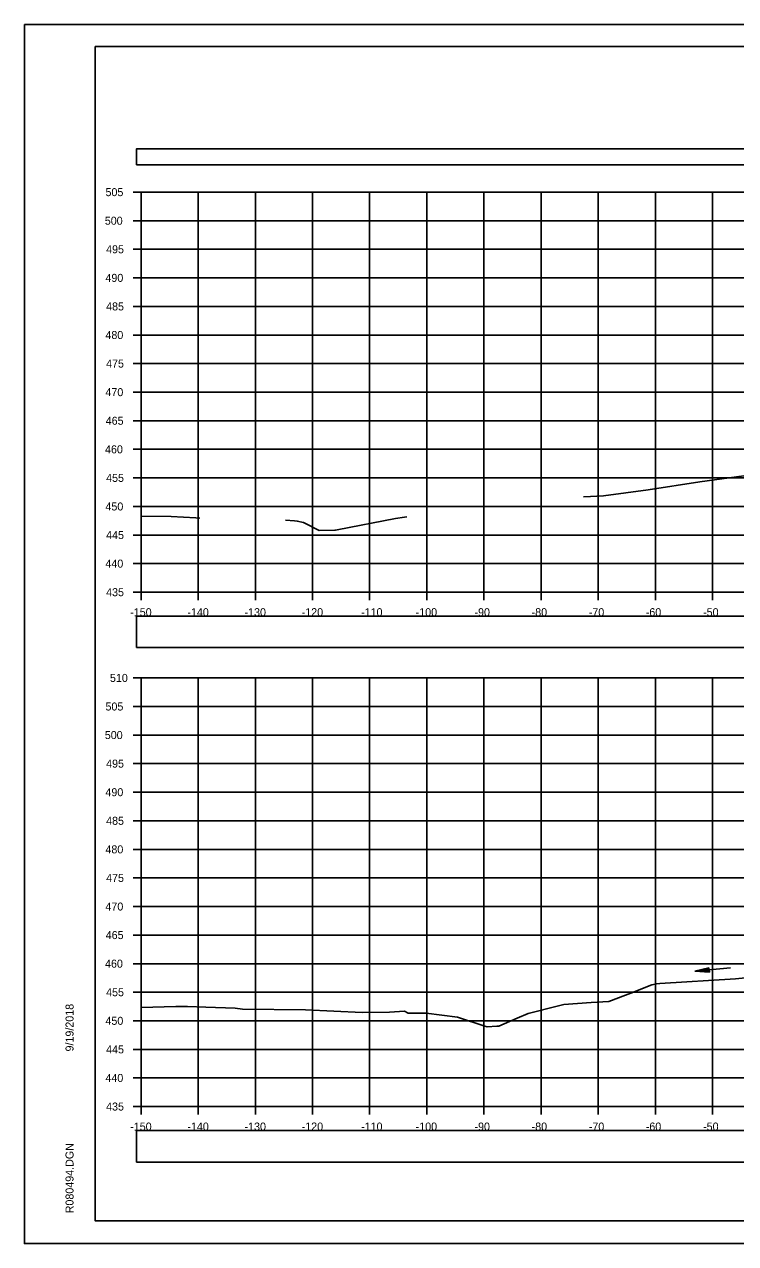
# Model space of a CAD drawing. Extents: x 1376273 to 1384221, y 378927 to 384592.
# Drawn here: x 1383887.5 to 1384011.9, y 381178.5 to 381391.9 of the extents above; entities that cross this region are included whole.
import ezdxf

# ---------------------------------------------------------------- set-up
doc = ezdxf.new("R2010")
doc.units = 0
for name, color, linetype in [('R_Axis', 7, 'Continuous'), ('R_Axis Annot', 7, 'Continuous'), ('R_Border', 7, 'Continuous'), ('R_Exist Surface', 7, 'Continuous'), ('R_Grid', 7, 'Continuous'), ('R_No Plot', 7, 'Continuous'), ('R_Water', 7, 'Continuous')]:
    doc.layers.add(name, color=color, linetype=linetype)

msp = doc.modelspace()

# ---------------------------------------------------------------- linework, layer by layer
at = {"layer": 'R_Axis'}
for p, q in [((1383906.51, 381362.51), (1383907.91, 381362.51)), ((1383907.91, 381292.51), (1383907.91, 381362.51)), ((1383906.51, 381357.51), (1383907.91, 381357.51)), ((1383906.51, 381352.51), (1383907.91, 381352.51)), ((1383906.51, 381347.51), (1383907.91, 381347.51)), ((1383906.51, 381342.51), (1383907.91, 381342.51)), ((1383906.51, 381337.51), (1383907.91, 381337.51)), ((1383906.51, 381332.51), (1383907.91, 381332.51)), ((1383906.51, 381327.51), (1383907.91, 381327.51)), ((1383906.51, 381322.51), (1383907.91, 381322.51)), ((1383906.51, 381317.51), (1383907.91, 381317.51)), ((1383906.51, 381312.51), (1383907.91, 381312.51)), ((1383906.51, 381307.51), (1383907.91, 381307.51)), ((1383906.51, 381302.51), (1383907.91, 381302.51)), ((1383906.51, 381297.51), (1383907.91, 381297.51)), ((1383906.51, 381292.51), (1383907.91, 381292.51)), ((1383907.91, 381292.51), (1384207.91, 381292.51)), ((1383907.91, 381291.11), (1383907.91, 381292.51)), ((1383917.91, 381291.11), (1383917.91, 381292.51)), ((1383927.91, 381291.11), (1383927.91, 381292.51)), ((1383937.91, 381291.11), (1383937.91, 381292.51)), ((1383947.91, 381291.11), (1383947.91, 381292.51)), ((1383957.91, 381291.11), (1383957.91, 381292.51)), ((1383967.91, 381291.11), (1383967.91, 381292.51)), ((1383977.91, 381291.11), (1383977.91, 381292.51)), ((1383987.91, 381291.11), (1383987.91, 381292.51)), ((1383997.91, 381291.11), (1383997.91, 381292.51)), ((1384007.91, 381291.11), (1384007.91, 381292.51)), ((1383906.51, 381277.51), (1383907.91, 381277.51)), ((1383907.91, 381202.51), (1383907.91, 381277.51)), ((1383906.51, 381272.51), (1383907.91, 381272.51)), ((1383906.51, 381267.51), (1383907.91, 381267.51)), ((1383906.51, 381262.51), (1383907.91, 381262.51)), ((1383906.51, 381257.51), (1383907.91, 381257.51)), ((1383906.51, 381252.51), (1383907.91, 381252.51)), ((1383906.51, 381247.51), (1383907.91, 381247.51)), ((1383906.51, 381242.51), (1383907.91, 381242.51)), ((1383906.51, 381237.51), (1383907.91, 381237.51)), ((1383906.51, 381232.51), (1383907.91, 381232.51)), ((1383906.51, 381227.51), (1383907.91, 381227.51)), ((1383906.51, 381222.51), (1383907.91, 381222.51)), ((1383906.51, 381217.51), (1383907.91, 381217.51)), ((1383906.51, 381212.51), (1383907.91, 381212.51)), ((1383906.51, 381207.51), (1383907.91, 381207.51)), ((1383906.51, 381202.51), (1383907.91, 381202.51)), ((1383907.91, 381202.51), (1384207.91, 381202.51)), ((1383907.91, 381201.11), (1383907.91, 381202.51)), ((1383917.91, 381201.11), (1383917.91, 381202.51)), ((1383927.91, 381201.11), (1383927.91, 381202.51)), ((1383937.91, 381201.11), (1383937.91, 381202.51)), ((1383947.91, 381201.11), (1383947.91, 381202.51)), ((1383957.91, 381201.11), (1383957.91, 381202.51)), ((1383967.91, 381201.11), (1383967.91, 381202.51)), ((1383977.91, 381201.11), (1383977.91, 381202.51)), ((1383987.91, 381201.11), (1383987.91, 381202.51)), ((1383997.91, 381201.11), (1383997.91, 381202.51)), ((1384007.91, 381201.11), (1384007.91, 381202.51))]:
    msp.add_line(p, q, dxfattribs=at)
at = {"layer": 'R_Axis Annot'}
for points in [[(1383907.13, 381367.28), (1384208.93, 381367.28), (1384208.93, 381370.1), (1383907.13, 381370.1)], [(1383907.13, 381282.81), (1384208.93, 381282.81), (1384208.93, 381288.33), (1383907.13, 381288.33)], [(1383907.13, 381192.77), (1384208.93, 381192.77), (1384208.93, 381198.3), (1383907.13, 381198.3)]]:
    msp.add_lwpolyline(points, close=True, dxfattribs=at)
at = {"layer": 'R_Border'}
for p, q in [((1383899.91, 381387.97), (1384216.09, 381387.97)), ((1383899.91, 381182.51), (1383899.91, 381387.97)), ((1383899.91, 381182.51), (1383899.91, 381182.51)), ((1384216.09, 381182.51), (1383899.91, 381182.51))]:
    msp.add_line(p, q, dxfattribs=at)
at = {"layer": 'R_Exist Surface'}
for points in [[(1383985.35, 381309.16), (1383985.4, 381309.17), (1383988.8, 381309.37), (1383996.63, 381310.43), (1384005.69, 381311.84), (1384015.96, 381313.21)], [(1383907.91, 381305.79), (1383913.2, 381305.78), (1383917.51, 381305.52), (1383918.17, 381305.46)], [(1383933.16, 381305.09), (1383934.78, 381304.97), (1383935.24, 381304.94), (1383936.32, 381304.71), (1383939.1, 381303.33), (1383941.83, 381303.37), (1383941.92, 381303.37), (1383942.2, 381303.42), (1383952.45, 381305.41), (1383953.98, 381305.61), (1383954.44, 381305.68)], [(1383907.91, 381219.83), (1383914.01, 381219.99), (1383916.05, 381220.01), (1383919.23, 381219.88), (1383924.4, 381219.73), (1383925.69, 381219.54), (1383936.66, 381219.46), (1383946.57, 381218.98), (1383951.36, 381219.05), (1383954, 381219.18), (1383954.65, 381218.86), (1383957.77, 381218.87), (1383963.26, 381218.17), (1383968.08, 381216.58), (1383968.44, 381216.47), (1383970.17, 381216.55), (1383970.5, 381216.55), (1383973.7, 381217.98), (1383975.62, 381218.8), (1383980.97, 381220.13), (1383981.88, 381220.35), (1383986.67, 381220.72), (1383989.78, 381220.9), (1383992.65, 381222.02), (1383993.6, 381222.34), (1383997.28, 381223.79), (1383998.08, 381223.97), (1383998.69, 381224.03), (1384011.91, 381224.85), (1384020.8, 381225.71)]]:
    msp.add_lwpolyline(points, dxfattribs=at)
at = {"layer": 'R_Grid'}
for p, q in [((1383907.91, 381362.51), (1384207.91, 381362.51)), ((1383907.91, 381292.51), (1383907.91, 381362.51)), ((1383907.91, 381362.51), (1384207.91, 381362.51)), ((1383907.91, 381292.51), (1383907.91, 381362.51)), ((1383907.91, 381362.51), (1384207.91, 381362.51)), ((1383907.91, 381292.51), (1383907.91, 381362.51)), ((1383917.91, 381292.51), (1383917.91, 381362.51)), ((1383917.91, 381292.51), (1383917.91, 381362.51)), ((1383917.91, 381292.51), (1383917.91, 381362.51)), ((1383927.91, 381292.51), (1383927.91, 381362.51)), ((1383927.91, 381292.51), (1383927.91, 381362.51)), ((1383927.91, 381292.51), (1383927.91, 381362.51)), ((1383937.91, 381292.51), (1383937.91, 381362.51)), ((1383937.91, 381292.51), (1383937.91, 381362.51)), ((1383937.91, 381292.51), (1383937.91, 381362.51)), ((1383947.91, 381292.51), (1383947.91, 381362.51)), ((1383947.91, 381292.51), (1383947.91, 381362.51)), ((1383947.91, 381292.51), (1383947.91, 381362.51)), ((1383957.91, 381292.51), (1383957.91, 381362.51)), ((1383957.91, 381292.51), (1383957.91, 381362.51)), ((1383957.91, 381292.51), (1383957.91, 381362.51)), ((1383967.91, 381292.51), (1383967.91, 381362.51)), ((1383967.91, 381292.51), (1383967.91, 381362.51)), ((1383967.91, 381292.51), (1383967.91, 381362.51)), ((1383977.91, 381292.51), (1383977.91, 381362.51)), ((1383977.91, 381292.51), (1383977.91, 381362.51)), ((1383977.91, 381292.51), (1383977.91, 381362.51)), ((1383987.91, 381292.51), (1383987.91, 381362.51)), ((1383987.91, 381292.51), (1383987.91, 381362.51)), ((1383987.91, 381292.51), (1383987.91, 381362.51)), ((1383997.91, 381292.51), (1383997.91, 381362.51)), ((1383997.91, 381292.51), (1383997.91, 381362.51)), ((1383997.91, 381292.51), (1383997.91, 381362.51)), ((1384007.91, 381292.51), (1384007.91, 381362.51)), ((1384007.91, 381292.51), (1384007.91, 381362.51)), ((1384007.91, 381292.51), (1384007.91, 381362.51)), ((1383907.91, 381357.51), (1384207.91, 381357.51)), ((1383907.91, 381357.51), (1384207.91, 381357.51)), ((1383907.91, 381357.51), (1384207.91, 381357.51)), ((1383907.91, 381352.51), (1384207.91, 381352.51)), ((1383907.91, 381352.51), (1384207.91, 381352.51)), ((1383907.91, 381352.51), (1384207.91, 381352.51)), ((1383907.91, 381347.51), (1384207.91, 381347.51)), ((1383907.91, 381347.51), (1384207.91, 381347.51)), ((1383907.91, 381347.51), (1384207.91, 381347.51)), ((1383907.91, 381342.51), (1384207.91, 381342.51)), ((1383907.91, 381342.51), (1384207.91, 381342.51)), ((1383907.91, 381342.51), (1384207.91, 381342.51)), ((1383907.91, 381337.51), (1384207.91, 381337.51)), ((1383907.91, 381337.51), (1384207.91, 381337.51)), ((1383907.91, 381337.51), (1384207.91, 381337.51)), ((1383907.91, 381332.51), (1384207.91, 381332.51)), ((1383907.91, 381332.51), (1384207.91, 381332.51)), ((1383907.91, 381332.51), (1384207.91, 381332.51)), ((1383907.91, 381327.51), (1384207.91, 381327.51)), ((1383907.91, 381327.51), (1384207.91, 381327.51)), ((1383907.91, 381327.51), (1384207.91, 381327.51)), ((1383907.91, 381322.51), (1384207.91, 381322.51)), ((1383907.91, 381322.51), (1384207.91, 381322.51)), ((1383907.91, 381322.51), (1384207.91, 381322.51)), ((1383907.91, 381317.51), (1384207.91, 381317.51)), ((1383907.91, 381317.51), (1384207.91, 381317.51)), ((1383907.91, 381317.51), (1384207.91, 381317.51)), ((1383907.91, 381312.51), (1384207.91, 381312.51)), ((1383907.91, 381312.51), (1384207.91, 381312.51)), ((1383907.91, 381312.51), (1384207.91, 381312.51)), ((1383907.91, 381307.51), (1384207.91, 381307.51)), ((1383907.91, 381307.51), (1384207.91, 381307.51)), ((1383907.91, 381307.51), (1384207.91, 381307.51)), ((1383907.91, 381302.51), (1384207.91, 381302.51)), ((1383907.91, 381302.51), (1384207.91, 381302.51)), ((1383907.91, 381302.51), (1384207.91, 381302.51)), ((1383907.91, 381297.51), (1384207.91, 381297.51)), ((1383907.91, 381297.51), (1384207.91, 381297.51)), ((1383907.91, 381297.51), (1384207.91, 381297.51)), ((1383907.91, 381292.51), (1384207.91, 381292.51)), ((1383907.91, 381292.51), (1384207.91, 381292.51)), ((1383907.91, 381292.51), (1384207.91, 381292.51)), ((1383907.91, 381277.51), (1384207.91, 381277.51)), ((1383907.91, 381202.51), (1383907.91, 381277.51)), ((1383917.91, 381202.51), (1383917.91, 381277.51)), ((1383927.91, 381202.51), (1383927.91, 381277.51)), ((1383937.91, 381202.51), (1383937.91, 381277.51)), ((1383947.91, 381202.51), (1383947.91, 381277.51)), ((1383957.91, 381202.51), (1383957.91, 381277.51)), ((1383967.91, 381202.51), (1383967.91, 381277.51)), ((1383977.91, 381202.51), (1383977.91, 381277.51)), ((1383987.91, 381202.51), (1383987.91, 381277.51)), ((1383997.91, 381202.51), (1383997.91, 381277.51)), ((1384007.91, 381202.51), (1384007.91, 381277.51)), ((1383907.91, 381272.51), (1384207.91, 381272.51)), ((1383907.91, 381267.51), (1384207.91, 381267.51)), ((1383907.91, 381262.51), (1384207.91, 381262.51)), ((1383907.91, 381257.51), (1384207.91, 381257.51)), ((1383907.91, 381252.51), (1384207.91, 381252.51)), ((1383907.91, 381247.51), (1384207.91, 381247.51)), ((1383907.91, 381242.51), (1384207.91, 381242.51)), ((1383907.91, 381237.51), (1384207.91, 381237.51)), ((1383907.91, 381232.51), (1384207.91, 381232.51)), ((1383907.91, 381227.51), (1384207.91, 381227.51)), ((1383907.91, 381222.51), (1384207.91, 381222.51)), ((1383907.91, 381217.51), (1384207.91, 381217.51)), ((1383907.91, 381212.51), (1384207.91, 381212.51)), ((1383907.91, 381207.51), (1384207.91, 381207.51)), ((1383907.91, 381202.51), (1384207.91, 381202.51))]:
    msp.add_line(p, q, dxfattribs=at)
at = {"layer": 'R_No Plot'}
for p, q in [((1383887.51, 381391.86), (1384220.84, 381391.86)), ((1383887.51, 381178.53), (1384220.84, 381178.53))]:
    msp.add_line(p, q, dxfattribs=at)
for points in [[(1383887.5, 381391.86), (1384220.84, 381391.86), (1384220.84, 381178.53), (1383887.5, 381178.53)], [(1384133.83, 381387.97), (1384133.83, 381378.09), (1384169.56, 381378.09), (1384169.56, 381375.17), (1384192.76, 381375.17), (1384192.76, 381350.84), (1384216.09, 381350.84), (1384216.09, 381182.51), (1383899.91, 381182.51), (1383899.91, 381387.97)]]:
    msp.add_lwpolyline(points, close=True, dxfattribs=at)
at = {"layer": 'R_Water'}
for p, q in [((1384011.03, 381226.8), (1384004.81, 381226.17)), ((1384007.26, 381226.79), (1384004.81, 381226.17)), ((1384007.34, 381226.05), (1384004.81, 381226.17)), ((1384007.27, 381226.73), (1384005.23, 381226.21)), ((1384007.33, 381226.11), (1384005.23, 381226.21)), ((1384007.28, 381226.67), (1384005.66, 381226.25)), ((1384007.33, 381226.17), (1384005.66, 381226.25)), ((1384007.28, 381226.61), (1384006.07, 381226.3)), ((1384007.32, 381226.24), (1384006.07, 381226.3)), ((1384007.29, 381226.54), (1384006.49, 381226.34)), ((1384007.31, 381226.3), (1384006.49, 381226.34)), ((1384007.29, 381226.48), (1384006.91, 381226.38)), ((1384007.31, 381226.36), (1384006.91, 381226.38)), ((1384007.34, 381226.05), (1384007.26, 381226.79))]:
    msp.add_line(p, q, dxfattribs=at)

# ---------------------------------------------------------------- texts
at = {"layer": 'R_Axis Annot'}
for s, p in [('505', (1383901.69, 381361.81)), ('500', (1383901.57, 381356.81)), ('495', (1383901.8, 381351.81)), ('490', (1383901.68, 381346.81)), ('485', (1383901.8, 381341.81)), ('480', (1383901.68, 381336.81)), ('475', (1383901.8, 381331.81)), ('470', (1383901.68, 381326.81)), ('465', (1383901.73, 381321.81)), ('460', (1383901.61, 381316.81)), ('455', (1383901.8, 381311.81)), ('450', (1383901.68, 381306.81)), ('445', (1383901.8, 381301.81)), ('440', (1383901.68, 381296.81)), ('435', (1383901.8, 381291.81)), ('-150', (1383906.02, 381288.31)), ('-140', (1383916.02, 381288.31)), ('-130', (1383926.02, 381288.31)), ('-120', (1383936.02, 381288.31)), ('-110', (1383946.41, 381288.31)), ('-100', (1383955.96, 381288.31)), ('-90', (1383966.25, 381288.31)), ('-80', (1383976.25, 381288.31)), ('-70', (1383986.25, 381288.31)), ('-60', (1383996.22, 381288.31)), ('-50', (1384006.25, 381288.31)), ('510', (1383902.47, 381276.81)), ('505', (1383901.69, 381271.81)), ('500', (1383901.57, 381266.81)), ('495', (1383901.8, 381261.81)), ('490', (1383901.68, 381256.81)), ('485', (1383901.8, 381251.81)), ('480', (1383901.68, 381246.81)), ('475', (1383901.8, 381241.81)), ('470', (1383901.68, 381236.81)), ('465', (1383901.73, 381231.81)), ('460', (1383901.61, 381226.81)), ('455', (1383901.8, 381221.81)), ('450', (1383901.68, 381216.81)), ('445', (1383901.8, 381211.81)), ('440', (1383901.68, 381206.81)), ('435', (1383901.8, 381201.81)), ('-150', (1383906.02, 381198.31)), ('-140', (1383916.02, 381198.31)), ('-130', (1383926.02, 381198.31)), ('-120', (1383936.02, 381198.31)), ('-110', (1383946.41, 381198.31)), ('-100', (1383955.96, 381198.31)), ('-90', (1383966.25, 381198.31)), ('-80', (1383976.25, 381198.31)), ('-70', (1383986.25, 381198.31)), ('-60', (1383996.22, 381198.31)), ('-50', (1384006.25, 381198.31))]:
    msp.add_text(s, height=1.4, dxfattribs=at).set_placement(p)
at = {"layer": 'R_Border'}
for s, p in [('9/19/2018', (1383896.1, 381212.15)), ('R080494.DGN', (1383896.1, 381183.83))]:
    msp.add_text(s, height=1.4, rotation=90, dxfattribs=at).set_placement(p)

doc.saveas('drawing.dxf')
